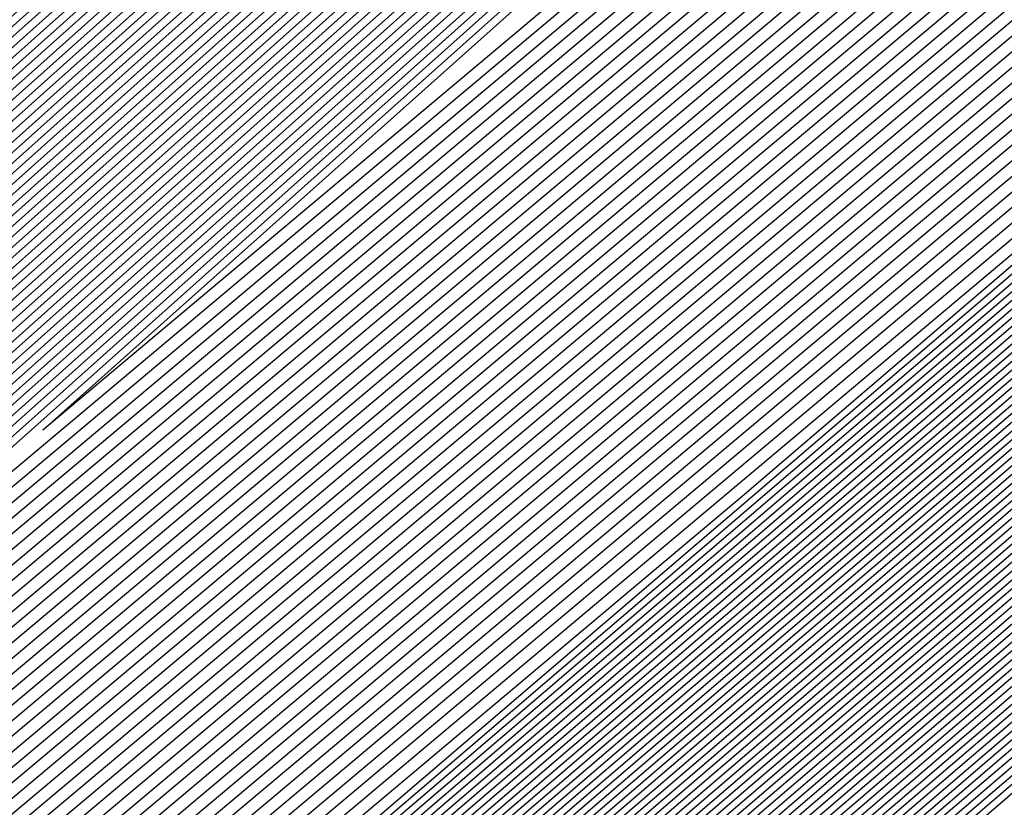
# Model space of a CAD drawing. Extents: x 3249832 to 3255657, y 13789405 to 13793316.
# Tile 915 of 1056: x 3253211.257 to 3253211.524, y 13791259.738 to 13791259.951. Entities that reach past the tile are written whole.
import ezdxf

# ---------------------------------------------------------------- set-up
doc = ezdxf.new("R2010")
doc.units = 0
doc.header["$LTSCALE"] = 100
doc.header["$MEASUREMENT"] = 0
for name, color, linetype in [('GRATIO_03231_CON', 1, 'CONTINUOUS'), ('GRATIO_0323_ICON', 1, 'CONTINUOUS'), ('TARGETS_EAST', 7, 'CONTINUOUS')]:
    doc.layers.add(name, color=color, linetype=linetype)

# ---------------------------------------------------------------- blocks, each defined once
blk = doc.blocks.new('Gratio_032316_contours')
at = {"layer": 'GRATIO_03231_CON', "color": 5, "linetype": 'Continuous', "flags": 128}
for points in [[(3253305.91932, 13791341.58743), (3253291.17869, 13791328.60779), (3253273.78502, 13791313.39025), (3253258.96768, 13791300.49056), (3253250.65304, 13791293.32077), (3253247.55541, 13791290.71809), (3253247.08612, 13791290.37601), (3253246.62865, 13791289.98408), (3253243.4552, 13791287.21604), (3253234.81015, 13791279.74167), (3253219.76341, 13791266.79763), (3253204.68704, 13791253.888), (3253197.77863, 13791248.08372)], [(3253305.6668, 13791341.36959), (3253290.98919, 13791328.44546), (3253273.66985, 13791313.29303), (3253258.91577, 13791300.44861), (3253250.6365, 13791293.30969), (3253247.55194, 13791290.71835), (3253247.08459, 13791290.37781), (3253246.62848, 13791289.98681), (3253243.46386, 13791287.2261), (3253234.84255, 13791279.77191), (3253219.83693, 13791266.86305), (3253204.80171, 13791253.98858), (3253197.91214, 13791248.20012)], [(3253305.41428, 13791341.15176), (3253290.79969, 13791328.28313), (3253273.55469, 13791313.19581), (3253258.86385, 13791300.40667), (3253250.61995, 13791293.29862), (3253247.54847, 13791290.71861), (3253247.08306, 13791290.3796), (3253246.6283, 13791289.98954), (3253243.47251, 13791287.23616), (3253234.87494, 13791279.80214), (3253219.91045, 13791266.92847), (3253204.91637, 13791254.08915), (3253198.04565, 13791248.31651)], [(3253305.16176, 13791340.93392), (3253290.6102, 13791328.1208), (3253273.43952, 13791313.09859), (3253258.81194, 13791300.36473), (3253250.60341, 13791293.28754), (3253247.545, 13791290.71886), (3253247.08152, 13791290.3814), (3253246.62812, 13791289.99227), (3253243.48117, 13791287.24622), (3253234.90734, 13791279.83238), (3253219.98397, 13791266.99388), (3253205.03104, 13791254.18973), (3253198.17916, 13791248.43291)], [(3253304.65672, 13791340.49825), (3253290.2312, 13791327.79613), (3253273.20919, 13791312.90414), (3253258.70811, 13791300.28084), (3253250.57033, 13791293.26539), (3253247.53805, 13791290.71938), (3253247.07846, 13791290.385), (3253246.62777, 13791289.99774), (3253243.49848, 13791287.26634), (3253234.97213, 13791279.89286), (3253220.13101, 13791267.12472), (3253205.26037, 13791254.39088), (3253198.44617, 13791248.6657)], [(3253304.4042, 13791340.28041), (3253290.0417, 13791327.6338), (3253273.09402, 13791312.80692), (3253258.65619, 13791300.2389), (3253250.55378, 13791293.25432), (3253247.53458, 13791290.71964), (3253247.07693, 13791290.38679), (3253246.6276, 13791290.00047), (3253243.50713, 13791287.2764), (3253235.00453, 13791279.9231), (3253220.20453, 13791267.19013), (3253205.37503, 13791254.49146), (3253198.57968, 13791248.7821)], [(3253304.15168, 13791340.06258), (3253289.8522, 13791327.47147), (3253272.97886, 13791312.7097), (3253258.60428, 13791300.19695), (3253250.53724, 13791293.24324), (3253247.53111, 13791290.7199), (3253247.07539, 13791290.38859), (3253246.62742, 13791290.0032), (3253243.51579, 13791287.28647), (3253235.03692, 13791279.95333), (3253220.27805, 13791267.25555), (3253205.4897, 13791254.59203), (3253198.71319, 13791248.8985)], [(3253303.89916, 13791339.84474), (3253289.6627, 13791327.30914), (3253272.86369, 13791312.61248), (3253258.55236, 13791300.15501), (3253250.5207, 13791293.23216), (3253247.52764, 13791290.72015), (3253247.07386, 13791290.39039), (3253246.62724, 13791290.00593), (3253243.52444, 13791287.29653), (3253235.06932, 13791279.98357), (3253220.35157, 13791267.32097), (3253205.60436, 13791254.69261), (3253198.8467, 13791249.01489)], [(3253303.39412, 13791339.40907), (3253289.2837, 13791326.98447), (3253272.63335, 13791312.41804), (3253258.44853, 13791300.07112), (3253250.48761, 13791293.21001), (3253247.52069, 13791290.72067), (3253247.0708, 13791290.39398), (3253246.62689, 13791290.0114), (3253243.54175, 13791287.31665), (3253235.13411, 13791280.04405), (3253220.49861, 13791267.4518), (3253205.83369, 13791254.89376), (3253199.11371, 13791249.24769)], [(3253303.1416, 13791339.19123), (3253289.09421, 13791326.82214), (3253272.51819, 13791312.32081), (3253258.39661, 13791300.02918), (3253250.47107, 13791293.19894), (3253247.51722, 13791290.72093), (3253247.06927, 13791290.39578), (3253246.62672, 13791290.01413), (3253243.55041, 13791287.32671), (3253235.1665, 13791280.07429), (3253220.57213, 13791267.51722), (3253205.94836, 13791254.99434), (3253199.24722, 13791249.36409)], [(3253302.88908, 13791338.9734), (3253288.90471, 13791326.65981), (3253272.40302, 13791312.22359), (3253258.3447, 13791299.98724), (3253250.45453, 13791293.18786), (3253247.51375, 13791290.72119), (3253247.06773, 13791290.39757), (3253246.62654, 13791290.01686), (3253243.55907, 13791287.33677), (3253235.1989, 13791280.10452), (3253220.64565, 13791267.58263), (3253206.06302, 13791255.09491), (3253199.38073, 13791249.48048)], [(3253302.63656, 13791338.75556), (3253288.71521, 13791326.49747), (3253272.28786, 13791312.12637), (3253258.29278, 13791299.94529), (3253250.43798, 13791293.17679), (3253247.51028, 13791290.72145), (3253247.0662, 13791290.39937), (3253246.62637, 13791290.01959), (3253243.56772, 13791287.34683), (3253235.23129, 13791280.13476), (3253220.71917, 13791267.64805), (3253206.17769, 13791255.19549), (3253199.51423, 13791249.59688)], [(3253302.13153, 13791338.31989), (3253288.33621, 13791326.17281), (3253272.05752, 13791311.93193), (3253258.18895, 13791299.8614), (3253250.4049, 13791293.15464), (3253247.50334, 13791290.72196), (3253247.06314, 13791290.40297), (3253246.62601, 13791290.02505), (3253243.58503, 13791287.36696), (3253235.29608, 13791280.19524), (3253220.86621, 13791267.77889), (3253206.40702, 13791255.39664), (3253199.78125, 13791249.82967)], [(3253301.879, 13791338.10206), (3253288.14671, 13791326.01048), (3253271.94236, 13791311.83471), (3253258.13704, 13791299.81946), (3253250.38836, 13791293.14356), (3253247.49986, 13791290.72222), (3253247.0616, 13791290.40476), (3253246.62584, 13791290.02779), (3253243.59369, 13791287.37702), (3253235.32848, 13791280.22547), (3253220.93973, 13791267.8443), (3253206.52168, 13791255.49722), (3253199.91476, 13791249.94607)], [(3253301.62648, 13791337.88422), (3253287.95721, 13791325.84815), (3253271.82719, 13791311.73748), (3253258.08512, 13791299.77752), (3253250.37181, 13791293.13248), (3253247.49639, 13791290.72248), (3253247.06007, 13791290.40656), (3253246.62566, 13791290.03052), (3253243.60234, 13791287.38708), (3253235.36087, 13791280.25571), (3253221.01325, 13791267.90972), (3253206.63635, 13791255.59779), (3253200.04827, 13791250.06247)], [(3253301.37397, 13791337.66638), (3253287.76771, 13791325.68581), (3253271.71202, 13791311.64027), (3253258.03321, 13791299.73557), (3253250.35527, 13791293.12141), (3253247.49292, 13791290.72274), (3253247.05854, 13791290.40836), (3253246.62549, 13791290.03325), (3253243.611, 13791287.39714), (3253235.39327, 13791280.28595), (3253221.08677, 13791267.97514), (3253206.75101, 13791255.69837), (3253200.18178, 13791250.17887)], [(3253300.86893, 13791337.23071), (3253287.38872, 13791325.36115), (3253271.48169, 13791311.44582), (3253257.92938, 13791299.65169), (3253250.32219, 13791293.09926), (3253247.48598, 13791290.72325), (3253247.05547, 13791290.41195), (3253246.62514, 13791290.03871), (3253243.62831, 13791287.41727), (3253235.45806, 13791280.34643), (3253221.23381, 13791268.10597), (3253206.98034, 13791255.89952), (3253200.44879, 13791250.41166)], [(3253300.61641, 13791337.01288), (3253287.19922, 13791325.19882), (3253271.36652, 13791311.3486), (3253257.87746, 13791299.60974), (3253250.30564, 13791293.08818), (3253247.4825, 13791290.72351), (3253247.05394, 13791290.41375), (3253246.62496, 13791290.04144), (3253243.63696, 13791287.42733), (3253235.49045, 13791280.37666), (3253221.30733, 13791268.17139), (3253207.09501, 13791256.0001), (3253200.5823, 13791250.52806)], [(3253300.36389, 13791336.79504), (3253287.00972, 13791325.03648), (3253271.25136, 13791311.25138), (3253257.82555, 13791299.5678), (3253250.2891, 13791293.07711), (3253247.47903, 13791290.72377), (3253247.05241, 13791290.41554), (3253246.62478, 13791290.04418), (3253243.64562, 13791287.43739), (3253235.52285, 13791280.4069), (3253221.38085, 13791268.2368), (3253207.20967, 13791256.10068), (3253200.71581, 13791250.64445)], [(3253300.11137, 13791336.57721), (3253286.82022, 13791324.87415), (3253271.13619, 13791311.15416), (3253257.77363, 13791299.52586), (3253250.27256, 13791293.06603), (3253247.47556, 13791290.72403), (3253247.05088, 13791290.41734), (3253246.62461, 13791290.04691), (3253243.65427, 13791287.44745), (3253235.55525, 13791280.43714), (3253221.45437, 13791268.30222), (3253207.32434, 13791256.20125), (3253200.84931, 13791250.76085)], [(3253299.60633, 13791336.14153), (3253286.44122, 13791324.54949), (3253270.90586, 13791310.95971), (3253257.6698, 13791299.44197), (3253250.23947, 13791293.04388), (3253247.46862, 13791290.72454), (3253247.04781, 13791290.42093), (3253246.62426, 13791290.05237), (3253243.67158, 13791287.46757), (3253235.62004, 13791280.49761), (3253221.60141, 13791268.43306), (3253207.55367, 13791256.4024), (3253201.11633, 13791250.99364)], [(3253299.35381, 13791335.9237), (3253286.25172, 13791324.38716), (3253270.79069, 13791310.86249), (3253257.61789, 13791299.40003), (3253250.22293, 13791293.0328), (3253247.46514, 13791290.7248), (3253247.04628, 13791290.42273), (3253246.62408, 13791290.0551), (3253243.68024, 13791287.47763), (3253235.65243, 13791280.52785), (3253221.67493, 13791268.49847), (3253207.66834, 13791256.50298), (3253201.24984, 13791251.11004)], [(3253299.10129, 13791335.70586), (3253286.06223, 13791324.22482), (3253270.67552, 13791310.76527), (3253257.56597, 13791299.35808), (3253250.20639, 13791293.02173), (3253247.46167, 13791290.72506), (3253247.04475, 13791290.42453), (3253246.62391, 13791290.05783), (3253243.68889, 13791287.4877), (3253235.68483, 13791280.55809), (3253221.74845, 13791268.56389), (3253207.783, 13791256.60355), (3253201.38335, 13791251.22644)], [(3253298.84877, 13791335.48803), (3253285.87273, 13791324.06249), (3253270.56035, 13791310.66805), (3253257.51405, 13791299.31614), (3253250.18984, 13791293.01065), (3253247.4582, 13791290.72532), (3253247.04322, 13791290.42633), (3253246.62373, 13791290.06056), (3253243.69755, 13791287.49776), (3253235.71722, 13791280.58833), (3253221.82197, 13791268.62931), (3253207.89767, 13791256.70413), (3253201.51686, 13791251.34284)], [(3253298.34373, 13791335.05235), (3253285.49373, 13791323.73782), (3253270.33006, 13791310.47357), (3253257.41034, 13791299.23211), (3253250.15702, 13791292.9882), (3253247.45165, 13791290.72536), (3253247.04061, 13791290.42937), (3253246.62378, 13791290.06555), (3253243.71512, 13791287.51757), (3253235.78213, 13791280.64867), (3253221.96904, 13791268.7601), (3253208.127, 13791256.90528), (3253201.78387, 13791251.57563)], [(3253298.09121, 13791334.83452), (3253285.30424, 13791323.57548), (3253270.21493, 13791310.37629), (3253257.35856, 13791299.19), (3253250.14077, 13791292.97675), (3253247.44864, 13791290.72505), (3253247.03961, 13791290.4305), (3253246.62406, 13791290.06771), (3253243.72406, 13791287.52727), (3253235.81466, 13791280.67874), (3253222.0426, 13791268.82547), (3253208.24167, 13791257.00585), (3253201.91738, 13791251.69203)], [(3253297.83869, 13791334.61668), (3253285.11475, 13791323.41314), (3253270.09981, 13791310.27902), (3253257.30679, 13791299.14788), (3253250.12455, 13791292.96527), (3253247.44567, 13791290.72468), (3253247.03867, 13791290.43158), (3253246.62439, 13791290.06982), (3253243.73305, 13791287.53693), (3253235.8472, 13791280.70879), (3253222.11616, 13791268.89083), (3253208.35634, 13791257.10642), (3253202.05089, 13791251.80842)], [(3253222.18973, 13791268.9562), (3253208.47101, 13791257.20698), (3253202.18439, 13791251.92482), (3253202.18439, 13791251.92482), (3253208.30778, 13791257.39414), (3253221.8874, 13791269.30278)], [(3253222.33685, 13791269.08692), (3253208.70035, 13791257.40813), (3253202.45141, 13791252.15761), (3253202.45141, 13791252.15761), (3253208.5381, 13791257.59416), (3253222.03635, 13791269.43142)], [(3253222.41042, 13791269.15229), (3253208.81502, 13791257.50869), (3253202.58492, 13791252.27401), (3253202.58492, 13791252.27401), (3253208.65326, 13791257.69417), (3253222.11082, 13791269.49575)], [(3253222.48398, 13791269.21765), (3253208.92969, 13791257.60926), (3253202.71843, 13791252.39041), (3253202.71843, 13791252.39041), (3253208.76842, 13791257.79418), (3253222.18529, 13791269.56007)], [(3253222.55754, 13791269.28301), (3253209.04436, 13791257.70983), (3253202.85194, 13791252.50681), (3253202.85193, 13791252.50681), (3253208.88358, 13791257.89419), (3253222.25977, 13791269.62439)], [(3253222.70467, 13791269.41374), (3253209.2737, 13791257.91097), (3253203.11895, 13791252.7396), (3253203.11895, 13791252.7396), (3253209.1139, 13791258.0942), (3253222.40871, 13791269.75304)], [(3253222.77823, 13791269.4791), (3253209.38837, 13791258.01154), (3253203.25246, 13791252.856), (3253203.25246, 13791252.856), (3253209.22906, 13791258.19421), (3253222.48319, 13791269.81736)], [(3253222.8518, 13791269.54447), (3253209.50304, 13791258.11211), (3253203.38597, 13791252.97239), (3253203.38597, 13791252.97239), (3253209.34422, 13791258.29422), (3253222.55766, 13791269.88168)], [(3253222.92536, 13791269.60983), (3253209.61771, 13791258.21268), (3253203.51947, 13791253.08879), (3253203.51947, 13791253.08879), (3253209.45938, 13791258.39423), (3253222.63214, 13791269.946)], [(3253294.55593, 13791331.78482), (3253282.65133, 13791321.30274), (3253268.6032, 13791309.01445), (3253256.6338, 13791298.60027), (3253249.91373, 13791292.81609), (3253247.40711, 13791290.71997), (3253247.02638, 13791290.44557), (3253246.62867, 13791290.09727), (3253243.8498, 13791287.66252), (3253236.27025, 13791281.09954), (3253223.07249, 13791269.74056), (3253209.84706, 13791258.41382), (3253203.78649, 13791253.32159), (3253203.78649, 13791253.32159), (3253209.68971, 13791258.59423), (3253222.78114, 13791270.07458), (3253235.89161, 13791281.53353), (3253243.79641, 13791288.43297), (3253249.04881, 13791292.99861), (3253256.14655, 13791299.14707), (3253268.13516, 13791309.52901), (3253282.25127, 13791321.73092), (3253294.2793, 13791332.07331)], [(3253294.30341, 13791331.56698), (3253282.46184, 13791321.1404), (3253268.48808, 13791308.91717), (3253256.58203, 13791298.55815), (3253249.89752, 13791292.80461), (3253247.40414, 13791290.71961), (3253247.02543, 13791290.44664), (3253246.629, 13791290.09938), (3253243.85878, 13791287.67218), (3253236.30279, 13791281.1296), (3253223.14605, 13791269.80592), (3253209.96173, 13791258.51439), (3253203.92, 13791253.43798), (3253203.92, 13791253.43798), (3253209.80487, 13791258.69424), (3253222.85565, 13791270.13885), (3253235.92547, 13791281.56208), (3253243.80512, 13791288.43921), (3253249.03601, 13791292.98573), (3253256.09723, 13791299.1022), (3253268.02248, 13791309.42905), (3253282.06389, 13791321.56632), (3253294.02824, 13791331.85395)], [(3253294.05089, 13791331.34915), (3253282.27235, 13791320.97806), (3253268.37296, 13791308.8199), (3253256.53026, 13791298.51602), (3253249.8813, 13791292.79314), (3253247.40117, 13791290.71925), (3253247.02448, 13791290.44772), (3253246.62933, 13791290.10149), (3253243.86776, 13791287.68184), (3253236.33533, 13791281.15966), (3253223.21961, 13791269.87129), (3253210.0764, 13791258.61496), (3253204.05351, 13791253.55438), (3253204.05351, 13791253.55438), (3253209.92004, 13791258.79424), (3253222.93017, 13791270.20313), (3253235.95934, 13791281.59062), (3253243.81382, 13791288.44544), (3253249.02321, 13791292.97286), (3253256.04791, 13791299.05733), (3253267.90979, 13791309.32909), (3253281.87651, 13791321.40172), (3253293.77719, 13791331.63458)], [(3253293.79837, 13791331.13131), (3253282.08285, 13791320.81572), (3253268.25784, 13791308.72262), (3253256.47849, 13791298.4739), (3253249.86508, 13791292.78166), (3253247.39821, 13791290.71889), (3253247.02354, 13791290.4488), (3253246.62966, 13791290.1036), (3253243.87675, 13791287.6915), (3253236.36787, 13791281.18972), (3253223.29318, 13791269.93665), (3253210.19107, 13791258.71553), (3253204.18702, 13791253.67078), (3253204.18701, 13791253.67078), (3253210.0352, 13791258.89424), (3253223.00468, 13791270.26741), (3253235.9932, 13791281.61917), (3253243.82253, 13791288.45167), (3253249.01041, 13791292.95999), (3253255.9986, 13791299.01245), (3253267.79711, 13791309.22914), (3253281.68913, 13791321.23712), (3253293.52613, 13791331.41522)], [(3253281.70387, 13791320.49104), (3253268.02759, 13791308.52807), (3253256.37495, 13791298.38965), (3253249.83265, 13791292.75871), (3253247.39227, 13791290.71816), (3253247.02165, 13791290.45095), (3253246.63032, 13791290.10782), (3253243.89471, 13791287.71083), (3253236.43295, 13791281.24983), (3253223.4403, 13791270.06738), (3253210.42041, 13791258.91666), (3253204.45403, 13791253.90357), (3253204.45403, 13791253.90357), (3253210.2655, 13791259.09429), (3253223.15342, 13791270.39627), (3253236.05998, 13791281.67732), (3253243.49467, 13791288.16911), (3253246.23629, 13791290.55891), (3253246.63094, 13791290.89792), (3253246.97688, 13791291.19282), (3253249.38096, 13791293.27243), (3253255.90221, 13791298.92109), (3253267.57241, 13791309.02875), (3253281.31446, 13791320.90786)], [(3253281.51437, 13791320.3287), (3253267.91246, 13791308.4308), (3253256.32319, 13791298.34753), (3253249.81643, 13791292.74723), (3253247.38931, 13791290.7178), (3253247.0207, 13791290.45203), (3253246.63065, 13791290.10993), (3253243.90369, 13791287.72049), (3253236.4655, 13791281.27989), (3253223.51387, 13791270.13274), (3253210.53508, 13791259.01723), (3253204.58754, 13791254.01997), (3253204.58754, 13791254.01997), (3253210.38066, 13791259.1943), (3253223.22789, 13791270.4606), (3253236.0937, 13791281.70603), (3253243.50493, 13791288.17732), (3253246.23793, 13791290.55953), (3253246.63143, 13791290.89735), (3253246.97568, 13791291.19044), (3253249.36691, 13791293.25849), (3253255.85289, 13791298.87622), (3253267.45972, 13791308.92879), (3253281.12708, 13791320.74326)], [(3253281.32488, 13791320.16636), (3253267.79734, 13791308.33352), (3253256.27142, 13791298.30541), (3253249.80022, 13791292.73576), (3253247.38634, 13791290.71744), (3253247.01976, 13791290.4531), (3253246.63098, 13791290.11204), (3253243.91267, 13791287.73015), (3253236.49804, 13791281.30995), (3253223.58743, 13791270.1981), (3253210.64975, 13791259.1178), (3253204.72105, 13791254.13636), (3253204.72105, 13791254.13637), (3253210.49582, 13791259.2943), (3253223.30236, 13791270.52492), (3253236.12742, 13791281.73474), (3253243.51518, 13791288.18552), (3253246.23956, 13791290.56015), (3253246.63193, 13791290.89678), (3253246.97448, 13791291.18805), (3253249.35287, 13791293.24455), (3253255.80356, 13791298.83135), (3253267.34704, 13791308.82884), (3253280.9397, 13791320.57865)], [(3253281.13539, 13791320.00402), (3253267.68222, 13791308.23625), (3253256.21965, 13791298.26328), (3253249.784, 13791292.72428), (3253247.38337, 13791290.71708), (3253247.01881, 13791290.45418), (3253246.63131, 13791290.11416), (3253243.92165, 13791287.73981), (3253236.53058, 13791281.34001), (3253223.66099, 13791270.26347), (3253210.76442, 13791259.21837), (3253204.85455, 13791254.25276), (3253204.85455, 13791254.25276), (3253210.61098, 13791259.39431), (3253223.37683, 13791270.58925), (3253236.16114, 13791281.76345), (3253243.52543, 13791288.19373), (3253246.2412, 13791290.56077), (3253246.63242, 13791290.89621), (3253246.97329, 13791291.18567), (3253249.33882, 13791293.23061), (3253255.75424, 13791298.78648), (3253267.23435, 13791308.72888), (3253280.75231, 13791320.41405)], [(3253267.45197, 13791308.0417), (3253256.11611, 13791298.17904), (3253249.75157, 13791292.70133), (3253247.37744, 13791290.71635), (3253247.01692, 13791290.45633), (3253246.63197, 13791290.11838), (3253243.93961, 13791287.75913), (3253236.59567, 13791281.40012), (3253223.80812, 13791270.3942), (3253210.99376, 13791259.41951), (3253205.12157, 13791254.48556), (3253205.12157, 13791254.48556), (3253210.84129, 13791259.59433), (3253223.52577, 13791270.7179), (3253236.22858, 13791281.82086), (3253243.54593, 13791288.21014), (3253246.24446, 13791290.562), (3253246.6334, 13791290.89508), (3253246.97089, 13791291.1809), (3253249.31072, 13791293.20273), (3253255.65559, 13791298.69674), (3253267.00898, 13791308.52897)], [(3253267.33685, 13791307.94442), (3253256.06434, 13791298.13691), (3253249.73535, 13791292.68985), (3253247.37447, 13791290.71599), (3253247.01598, 13791290.45741), (3253246.6323, 13791290.12049), (3253243.9486, 13791287.76879), (3253236.62821, 13791281.43018), (3253223.88168, 13791270.45956), (3253211.10843, 13791259.52008), (3253205.25508, 13791254.60195), (3253205.25508, 13791254.60195), (3253210.95645, 13791259.69434), (3253223.60023, 13791270.78223), (3253236.2623, 13791281.84957), (3253243.55619, 13791288.21834), (3253246.2461, 13791290.56262), (3253246.63389, 13791290.89451), (3253246.96969, 13791291.17852), (3253249.29667, 13791293.18879), (3253255.60626, 13791298.65187), (3253266.8963, 13791308.42902)], [(3253267.22172, 13791307.84715), (3253256.01257, 13791298.09479), (3253249.71913, 13791292.67838), (3253247.37151, 13791290.71563), (3253247.01503, 13791290.45848), (3253246.63263, 13791290.1226), (3253243.95758, 13791287.77846), (3253236.66075, 13791281.46024), (3253223.95525, 13791270.52492), (3253211.2231, 13791259.62065), (3253205.38858, 13791254.71835), (3253205.38859, 13791254.71835), (3253211.07161, 13791259.79435), (3253223.6747, 13791270.84655), (3253236.29602, 13791281.87828), (3253243.56644, 13791288.22655), (3253246.24773, 13791290.56324), (3253246.63439, 13791290.89394), (3253246.9685, 13791291.17613), (3253249.28262, 13791293.17485), (3253255.55694, 13791298.607), (3253266.78361, 13791308.32906)], [(3253267.1066, 13791307.74987), (3253255.96081, 13791298.05266), (3253249.70292, 13791292.6669), (3253247.36854, 13791290.71526), (3253247.01409, 13791290.45956), (3253246.63296, 13791290.12471), (3253243.96656, 13791287.78812), (3253236.69329, 13791281.49029), (3253224.02881, 13791270.59029), (3253211.33777, 13791259.72122), (3253205.52209, 13791254.83475), (3253205.52209, 13791254.83475), (3253211.18677, 13791259.89435), (3253223.74917, 13791270.91088), (3253236.32974, 13791281.90699), (3253243.57669, 13791288.23475), (3253246.24937, 13791290.56386), (3253246.63488, 13791290.89337), (3253246.9673, 13791291.17375), (3253249.26858, 13791293.16091), (3253255.50762, 13791298.56213), (3253266.67093, 13791308.22911)], [(3253266.87636, 13791307.55532), (3253255.85727, 13791297.96842), (3253249.67048, 13791292.64395), (3253247.36261, 13791290.71454), (3253247.01219, 13791290.46171), (3253246.63362, 13791290.12893), (3253243.98452, 13791287.80744), (3253236.75838, 13791281.55041), (3253224.17594, 13791270.72101), (3253211.56711, 13791259.92236), (3253205.78911, 13791255.06754), (3253205.78911, 13791255.06754), (3253211.41709, 13791260.09437), (3253223.89811, 13791271.03953), (3253236.39717, 13791281.9644), (3253243.59719, 13791288.25117), (3253246.25263, 13791290.56509), (3253246.63586, 13791290.89224), (3253246.96491, 13791291.16898), (3253249.24048, 13791293.13303), (3253255.40897, 13791298.4724), (3253266.44556, 13791308.0292)], [(3253266.76123, 13791307.45805), (3253255.8055, 13791297.92629), (3253249.65427, 13791292.63247), (3253247.35964, 13791290.71418), (3253247.01125, 13791290.46279), (3253246.63395, 13791290.13104), (3253243.9935, 13791287.8171), (3253236.79092, 13791281.58047), (3253224.2495, 13791270.78638), (3253211.68179, 13791260.02293), (3253205.92262, 13791255.18394), (3253205.92262, 13791255.18394), (3253211.53225, 13791260.19438), (3253223.97258, 13791271.10386), (3253236.43089, 13791281.99311), (3253243.60744, 13791288.25937), (3253246.25427, 13791290.56571), (3253246.63635, 13791290.89167), (3253246.96371, 13791291.1666), (3253249.22643, 13791293.11909), (3253255.35964, 13791298.42753), (3253266.33287, 13791307.92924)], [(3253266.64611, 13791307.36077), (3253255.75373, 13791297.88417), (3253249.63805, 13791292.621), (3253247.35667, 13791290.71382), (3253247.0103, 13791290.46387), (3253246.63428, 13791290.13316), (3253244.00248, 13791287.82676), (3253236.82346, 13791281.61053), (3253224.32306, 13791270.85174), (3253211.79646, 13791260.1235), (3253206.05613, 13791255.30034), (3253206.05613, 13791255.30033), (3253211.64741, 13791260.29439), (3253224.04705, 13791271.16818), (3253236.46461, 13791282.02182), (3253243.6177, 13791288.26758), (3253246.2559, 13791290.56633), (3253246.63684, 13791290.8911), (3253246.96251, 13791291.16422), (3253249.21238, 13791293.10515), (3253255.31032, 13791298.38266), (3253266.22019, 13791307.82929)], [(3253266.53099, 13791307.2635), (3253255.70196, 13791297.84205), (3253249.62183, 13791292.60952), (3253247.35371, 13791290.71345), (3253247.00936, 13791290.46494), (3253246.63461, 13791290.13527), (3253244.01147, 13791287.83642), (3253236.856, 13791281.64058), (3253224.39663, 13791270.9171), (3253211.91113, 13791260.22407), (3253206.18963, 13791255.41673), (3253206.18963, 13791255.41673), (3253211.76257, 13791260.3944), (3253224.12152, 13791271.23251), (3253236.49833, 13791282.05053), (3253243.62795, 13791288.27578), (3253246.25754, 13791290.56695), (3253246.63734, 13791290.89054), (3253246.96131, 13791291.16183), (3253249.19833, 13791293.09121), (3253255.26099, 13791298.33779), (3253266.1075, 13791307.72933)], [(3253266.30074, 13791307.06895), (3253255.59843, 13791297.7578), (3253249.5894, 13791292.58657), (3253247.34778, 13791290.71273), (3253247.00747, 13791290.4671), (3253246.63526, 13791290.13949), (3253244.02943, 13791287.85574), (3253236.92109, 13791281.7007), (3253224.54375, 13791271.04783), (3253212.14047, 13791260.42521), (3253206.45665, 13791255.64953), (3253206.45665, 13791255.64953), (3253211.99289, 13791260.59441), (3253224.27046, 13791271.36115), (3253236.56577, 13791282.10794), (3253243.64845, 13791288.29219), (3253246.2608, 13791290.56818), (3253246.63832, 13791290.8894), (3253246.95892, 13791291.15707), (3253249.17024, 13791293.06333), (3253255.16235, 13791298.24805), (3253265.88213, 13791307.52942)], [(3253266.18562, 13791306.97167), (3253255.54666, 13791297.71567), (3253249.57318, 13791292.57509), (3253247.34481, 13791290.71237), (3253247.00652, 13791290.46817), (3253246.63559, 13791290.1416), (3253244.03841, 13791287.86541), (3253236.95363, 13791281.73076), (3253224.61732, 13791271.1132), (3253212.25514, 13791260.52577), (3253206.59016, 13791255.76592), (3253206.59016, 13791255.76592), (3253212.10805, 13791260.69442), (3253224.34492, 13791271.42548), (3253236.59949, 13791282.13665), (3253243.6587, 13791288.3004), (3253246.26244, 13791290.5688), (3253246.63881, 13791290.88883), (3253246.95772, 13791291.15468), (3253249.15619, 13791293.04939), (3253255.11302, 13791298.20318), (3253265.76944, 13791307.42947)], [(3253266.07049, 13791306.8744), (3253255.49489, 13791297.67355), (3253249.55697, 13791292.56362), (3253247.34184, 13791290.712), (3253247.00558, 13791290.46925), (3253246.63592, 13791290.14371), (3253244.04739, 13791287.87507), (3253236.98617, 13791281.76081), (3253224.69088, 13791271.17856), (3253212.36981, 13791260.62634), (3253206.72366, 13791255.88232), (3253206.72367, 13791255.88232), (3253212.22321, 13791260.79443), (3253224.41939, 13791271.4898), (3253236.63321, 13791282.16536), (3253243.66895, 13791288.30861), (3253246.26407, 13791290.56942), (3253246.6393, 13791290.88827), (3253246.95652, 13791291.1523), (3253249.14214, 13791293.03545), (3253255.0637, 13791298.15831), (3253265.65676, 13791307.32951)], [(3253265.95537, 13791306.77712), (3253255.44312, 13791297.63143), (3253249.54075, 13791292.55214), (3253247.33888, 13791290.71164), (3253247.00463, 13791290.47032), (3253246.63625, 13791290.14582), (3253244.05637, 13791287.88473), (3253237.01871, 13791281.79087), (3253224.76444, 13791271.24392), (3253212.48448, 13791260.72691), (3253206.85717, 13791255.99872), (3253206.85717, 13791255.99872), (3253212.33837, 13791260.89444), (3253224.49386, 13791271.55413), (3253236.66693, 13791282.19407), (3253243.67921, 13791288.31681), (3253246.26571, 13791290.57004), (3253246.6398, 13791290.8877), (3253246.95533, 13791291.14992), (3253249.12809, 13791293.02151), (3253255.01437, 13791298.11344), (3253265.54407, 13791307.22956)], [(3253265.72512, 13791306.58257), (3253255.33958, 13791297.54718), (3253249.50832, 13791292.52919), (3253247.33294, 13791290.71092), (3253247.00274, 13791290.47248), (3253246.63691, 13791290.15005), (3253244.07433, 13791287.90405), (3253237.0838, 13791281.85099), (3253224.91157, 13791271.37465), (3253212.71382, 13791260.92805), (3253207.12419, 13791256.23151), (3253207.12419, 13791256.23151), (3253212.56869, 13791261.09446), (3253224.6428, 13791271.68278), (3253236.73437, 13791282.25148), (3253243.69971, 13791288.33322), (3253246.26897, 13791290.57127), (3253246.64078, 13791290.88656), (3253246.95293, 13791291.14515), (3253249.1, 13791292.99362), (3253254.91572, 13791298.02371), (3253265.3187, 13791307.02965)], [(3253265.61, 13791306.4853), (3253255.28781, 13791297.50506), (3253249.4921, 13791292.51771), (3253247.32998, 13791290.71056), (3253247.0018, 13791290.47355), (3253246.63724, 13791290.15216), (3253244.08331, 13791287.91371), (3253237.11634, 13791281.88104), (3253224.98513, 13791271.44001), (3253212.82849, 13791261.02862), (3253207.2577, 13791256.34791), (3253207.2577, 13791256.34791), (3253212.68385, 13791261.19447), (3253224.71727, 13791271.7471), (3253236.76809, 13791282.28019), (3253243.70996, 13791288.34143), (3253246.27061, 13791290.57189), (3253246.64127, 13791290.88599), (3253246.95174, 13791291.14277), (3253249.08595, 13791292.97968), (3253254.8664, 13791297.97884), (3253265.20602, 13791306.92969)], [(3253265.49488, 13791306.38803), (3253255.23605, 13791297.46293), (3253249.47588, 13791292.50624), (3253247.32701, 13791290.71019), (3253247.00085, 13791290.47463), (3253246.63757, 13791290.15427), (3253244.0923, 13791287.92337), (3253237.14888, 13791281.9111), (3253225.0587, 13791271.50538), (3253212.94316, 13791261.12919), (3253207.39121, 13791256.46431), (3253207.39121, 13791256.46431), (3253212.79901, 13791261.29448), (3253224.79174, 13791271.81143), (3253236.80181, 13791282.3089), (3253243.72021, 13791288.34963), (3253246.27224, 13791290.57251), (3253246.64176, 13791290.88543), (3253246.95054, 13791291.14038), (3253249.0719, 13791292.96574), (3253254.81708, 13791297.93397), (3253265.09333, 13791306.82974)], [(3253265.37976, 13791306.29075), (3253255.18428, 13791297.42081), (3253249.45967, 13791292.49476), (3253247.32404, 13791290.70983), (3253246.9999, 13791290.47571), (3253246.6379, 13791290.15638), (3253244.10128, 13791287.93303), (3253237.18142, 13791281.94116), (3253225.13226, 13791271.57074), (3253213.05783, 13791261.22976), (3253207.52471, 13791256.5807), (3253207.52471, 13791256.5807), (3253212.91417, 13791261.39448), (3253224.86621, 13791271.87575), (3253236.83553, 13791282.33761), (3253243.73047, 13791288.35784), (3253246.27388, 13791290.57313), (3253246.64226, 13791290.88486), (3253246.94934, 13791291.138), (3253249.05785, 13791292.9518), (3253254.76775, 13791297.8891), (3253264.98065, 13791306.72978)], [(3253265.14951, 13791306.0962), (3253255.08074, 13791297.33656), (3253249.42723, 13791292.47181), (3253247.31811, 13791290.70911), (3253246.99801, 13791290.47786), (3253246.63856, 13791290.1606), (3253244.11924, 13791287.95236), (3253237.24651, 13791282.00127), (3253225.27938, 13791271.70147), (3253213.28717, 13791261.4309), (3253207.79173, 13791256.8135), (3253207.79173, 13791256.8135), (3253213.14449, 13791261.5945), (3253225.01515, 13791272.0044), (3253236.90297, 13791282.39502), (3253243.75097, 13791288.37425), (3253246.27714, 13791290.57436), (3253246.64324, 13791290.88372), (3253246.94695, 13791291.13323), (3253249.02975, 13791292.92392), (3253254.6691, 13791297.79936), (3253264.75528, 13791306.52987)], [(3253265.03439, 13791305.99892), (3253255.02897, 13791297.29444), (3253249.41102, 13791292.46033), (3253247.31514, 13791290.70874), (3253246.99707, 13791290.47894), (3253246.63889, 13791290.16271), (3253244.12822, 13791287.96202), (3253237.27905, 13791282.03133), (3253225.35295, 13791271.76683), (3253213.40184, 13791261.53147), (3253207.92524, 13791256.92989), (3253207.92524, 13791256.92989), (3253213.25965, 13791261.69451), (3253225.08961, 13791272.06873), (3253236.93669, 13791282.42373), (3253243.76122, 13791288.38246), (3253246.27878, 13791290.57498), (3253246.64373, 13791290.88316), (3253246.94575, 13791291.13085), (3253249.01571, 13791292.90998), (3253254.61978, 13791297.75449), (3253264.64259, 13791306.42992)], [(3253264.91926, 13791305.90165), (3253254.9772, 13791297.25231), (3253249.3948, 13791292.44886), (3253247.31218, 13791290.70838), (3253246.99612, 13791290.48001), (3253246.63922, 13791290.16482), (3253244.1372, 13791287.97168), (3253237.31159, 13791282.06139), (3253225.42651, 13791271.83219), (3253213.51651, 13791261.63204), (3253208.05874, 13791257.04629), (3253208.05875, 13791257.04629), (3253213.37481, 13791261.79452), (3253225.16408, 13791272.13306), (3253236.97041, 13791282.45244), (3253243.77147, 13791288.39066), (3253246.28041, 13791290.5756), (3253246.64422, 13791290.88259), (3253246.94455, 13791291.12847), (3253249.00166, 13791292.89604), (3253254.57046, 13791297.70962), (3253264.52991, 13791306.32996)], [(3253264.80414, 13791305.80438), (3253254.92543, 13791297.21019), (3253249.37858, 13791292.43738), (3253247.30921, 13791290.70802), (3253246.99518, 13791290.48109), (3253246.63955, 13791290.16693), (3253244.14618, 13791287.98134), (3253237.34413, 13791282.09145), (3253225.50007, 13791271.89756), (3253213.63118, 13791261.73261), (3253208.19225, 13791257.16269), (3253208.19225, 13791257.16269), (3253213.48997, 13791261.89453), (3253225.23855, 13791272.19738), (3253237.00413, 13791282.48115), (3253243.78172, 13791288.39887), (3253246.28205, 13791290.57622), (3253246.64472, 13791290.88202), (3253246.94335, 13791291.12608), (3253248.98761, 13791292.8821), (3253254.52113, 13791297.66475), (3253264.41722, 13791306.23001)], [(3253264.57389, 13791305.60983), (3253254.8219, 13791297.12594), (3253249.34615, 13791292.41443), (3253247.30328, 13791290.7073), (3253246.99329, 13791290.48324), (3253246.64021, 13791290.17116), (3253244.16415, 13791288.00066), (3253237.40922, 13791282.15156), (3253225.6472, 13791272.02829), (3253213.86052, 13791261.93375), (3253208.45927, 13791257.39548), (3253208.45927, 13791257.39548), (3253213.72028, 13791262.09454), (3253225.38749, 13791272.32603), (3253237.07157, 13791282.53856), (3253243.80223, 13791288.41528), (3253246.28532, 13791290.57745), (3253246.6457, 13791290.88089), (3253246.94096, 13791291.12132), (3253248.95951, 13791292.85422), (3253254.42248, 13791297.57502), (3253264.19185, 13791306.0301)], [(3253264.45877, 13791305.51255), (3253254.77013, 13791297.08382), (3253249.32993, 13791292.40295), (3253247.30031, 13791290.70693), (3253246.99234, 13791290.48432), (3253246.64054, 13791290.17327), (3253244.17313, 13791288.01032), (3253237.44176, 13791282.18162), (3253225.72077, 13791272.09365), (3253213.97519, 13791262.03431), (3253208.59278, 13791257.51188), (3253208.59278, 13791257.51188), (3253213.83545, 13791262.19455), (3253225.46196, 13791272.39036), (3253237.10529, 13791282.56727), (3253243.81248, 13791288.42348), (3253246.28695, 13791290.57807), (3253246.64619, 13791290.88032), (3253246.93976, 13791291.11893), (3253248.94547, 13791292.84028), (3253254.37316, 13791297.53015), (3253264.07917, 13791305.93015)], [(3253264.34365, 13791305.41528), (3253254.71836, 13791297.0417), (3253249.31372, 13791292.39148), (3253247.29734, 13791290.70657), (3253246.9914, 13791290.48539), (3253246.64087, 13791290.17538), (3253244.18211, 13791288.01998), (3253237.4743, 13791282.21168), (3253225.79433, 13791272.15901), (3253214.08986, 13791262.13489), (3253208.72629, 13791257.62828), (3253208.72628, 13791257.62828), (3253213.9506, 13791262.29456), (3253225.53643, 13791272.45468), (3253237.13901, 13791282.59598), (3253243.82273, 13791288.43169), (3253246.28858, 13791290.57869), (3253246.64668, 13791290.87975), (3253246.93857, 13791291.11655), (3253248.93142, 13791292.82634), (3253254.32383, 13791297.48528), (3253263.96648, 13791305.83019)], [(3253264.22852, 13791305.318), (3253254.66659, 13791296.99957), (3253249.2975, 13791292.38), (3253247.29438, 13791290.70621), (3253246.99045, 13791290.48647), (3253246.6412, 13791290.17749), (3253244.19109, 13791288.02965), (3253237.50684, 13791282.24174), (3253225.86789, 13791272.22438), (3253214.20454, 13791262.23545), (3253208.85979, 13791257.74467), (3253208.85979, 13791257.74467), (3253214.06576, 13791262.39457), (3253225.6109, 13791272.51901), (3253237.17273, 13791282.62469), (3253243.83298, 13791288.4399), (3253246.29022, 13791290.57931), (3253246.64717, 13791290.87918), (3253246.93737, 13791291.11417), (3253248.91737, 13791292.8124), (3253254.27451, 13791297.44041), (3253263.8538, 13791305.73024)], [(3253263.99828, 13791305.12345), (3253254.56305, 13791296.91532), (3253249.26507, 13791292.35705), (3253247.28844, 13791290.70548), (3253246.98856, 13791290.48862), (3253246.64186, 13791290.18171), (3253244.20905, 13791288.04897), (3253237.57193, 13791282.30185), (3253226.01502, 13791272.3551), (3253214.43388, 13791262.43659), (3253209.12681, 13791257.97747), (3253209.12681, 13791257.97747), (3253214.29608, 13791262.59459), (3253225.75984, 13791272.64766), (3253237.24016, 13791282.6821), (3253243.85349, 13791288.45631), (3253246.29349, 13791290.58054), (3253246.64816, 13791290.87805), (3253246.93497, 13791291.1094), (3253248.88927, 13791292.78452), (3253254.17586, 13791297.35067), (3253263.62842, 13791305.53033)], [(3253263.88315, 13791305.02618), (3253254.51129, 13791296.8732), (3253249.24885, 13791292.34558), (3253247.28548, 13791290.70512), (3253246.98761, 13791290.4897), (3253246.64219, 13791290.18382), (3253244.21803, 13791288.05863), (3253237.60447, 13791282.33191), (3253226.08858, 13791272.42047), (3253214.54855, 13791262.53716), (3253209.26032, 13791258.09386), (3253209.26032, 13791258.09386), (3253214.41124, 13791262.69459), (3253225.8343, 13791272.71198), (3253237.27388, 13791282.71081), (3253243.86374, 13791288.46451), (3253246.29512, 13791290.58116), (3253246.64865, 13791290.87748), (3253246.93378, 13791291.10702), (3253248.87522, 13791292.77058), (3253254.12654, 13791297.3058), (3253263.51574, 13791305.43037)], [(3253263.76803, 13791304.9289), (3253254.45952, 13791296.83108), (3253249.23263, 13791292.3341), (3253247.28251, 13791290.70476), (3253246.98667, 13791290.49078), (3253246.64252, 13791290.18593), (3253244.22702, 13791288.06829), (3253237.63701, 13791282.36197), (3253226.16214, 13791272.48583), (3253214.66322, 13791262.63773), (3253209.39382, 13791258.21026), (3253209.39382, 13791258.21026), (3253214.5264, 13791262.7946), (3253225.90877, 13791272.77631), (3253237.3076, 13791282.73952), (3253243.87399, 13791288.47272), (3253246.29675, 13791290.58178), (3253246.64914, 13791290.87691), (3253246.93258, 13791291.10463), (3253248.86118, 13791292.75664), (3253254.07721, 13791297.26093), (3253263.40305, 13791305.33042)], [(3253263.65291, 13791304.83163), (3253254.40775, 13791296.78895), (3253249.21642, 13791292.32262), (3253247.27954, 13791290.7044), (3253246.98572, 13791290.49185), (3253246.64285, 13791290.18805), (3253244.236, 13791288.07795), (3253237.66955, 13791282.39203), (3253226.23571, 13791272.55119), (3253214.77789, 13791262.7383), (3253209.52733, 13791258.32666), (3253209.52733, 13791258.32666), (3253214.64156, 13791262.89461), (3253225.98324, 13791272.84063), (3253237.34132, 13791282.76823), (3253243.88424, 13791288.48092), (3253246.29839, 13791290.5824), (3253246.64963, 13791290.87634), (3253246.93138, 13791291.10225), (3253248.84713, 13791292.7427), (3253254.02789, 13791297.21606), (3253263.29037, 13791305.23046)], [(3253226.38283, 13791272.68192), (3253215.00723, 13791262.93944), (3253209.79435, 13791258.55945), (3253209.79435, 13791258.55945), (3253214.87188, 13791263.09463), (3253226.13218, 13791272.96928)], [(3253226.4564, 13791272.74729), (3253215.1219, 13791263.04001), (3253209.92785, 13791258.67585), (3253209.92786, 13791258.67585), (3253214.98704, 13791263.19464), (3253226.20665, 13791273.03361)], [(3253226.52996, 13791272.81265), (3253215.23657, 13791263.14058), (3253210.06136, 13791258.79225), (3253210.06136, 13791258.79225), (3253215.1022, 13791263.29465), (3253226.28112, 13791273.09794)], [(3253226.60352, 13791272.87801), (3253215.35124, 13791263.24115), (3253210.19487, 13791258.90864), (3253210.19487, 13791258.90864), (3253215.21736, 13791263.39465), (3253226.35559, 13791273.16226)], [(3253226.75065, 13791273.00874), (3253215.58058, 13791263.44229), (3253210.46189, 13791259.14144), (3253210.46189, 13791259.14144), (3253215.44768, 13791263.59467), (3253226.50453, 13791273.29091)], [(3253226.82421, 13791273.0741), (3253215.69525, 13791263.54285), (3253210.5954, 13791259.25783), (3253210.5954, 13791259.25783), (3253215.56284, 13791263.69468), (3253226.57899, 13791273.35524)], [(3253226.89778, 13791273.13947), (3253215.80992, 13791263.64343), (3253210.7289, 13791259.37423), (3253210.7289, 13791259.37423), (3253215.678, 13791263.79469), (3253226.65346, 13791273.41956)], [(3253226.97134, 13791273.20483), (3253215.92459, 13791263.74399), (3253210.86241, 13791259.49063), (3253210.86241, 13791259.49063), (3253215.79316, 13791263.8947)], [(3253216.15393, 13791263.94513), (3253211.12943, 13791259.72342), (3253211.12943, 13791259.72342), (3253216.02348, 13791264.09471)], [(3253216.2686, 13791264.0457), (3253211.26293, 13791259.83982), (3253211.26294, 13791259.83982), (3253216.13864, 13791264.19472)]]:
    blk.add_lwpolyline(points, dxfattribs=at)
at = {"layer": 'GRATIO_0323_ICON', "color": 7, "linetype": 'Continuous', "flags": 128}
for points in [[(3253306.17184, 13791341.80526), (3253291.36819, 13791328.77013), (3253273.90019, 13791313.48747), (3253259.0196, 13791300.5325), (3253250.66958, 13791293.33184), (3253247.55889, 13791290.71783), (3253247.08765, 13791290.37421), (3253246.62883, 13791289.98135), (3253243.44655, 13791287.20597), (3253234.77776, 13791279.71143), (3253219.68989, 13791266.73221), (3253204.57238, 13791253.78743), (3253197.64512, 13791247.96732)], [(3253304.90924, 13791340.71608), (3253290.4207, 13791327.95847), (3253273.32436, 13791313.00136), (3253258.76002, 13791300.32278), (3253250.58687, 13791293.27647), (3253247.54153, 13791290.71912), (3253247.07999, 13791290.3832), (3253246.62795, 13791289.99501), (3253243.48982, 13791287.25628), (3253234.93973, 13791279.86262), (3253220.05749, 13791267.0593), (3253205.1457, 13791254.2903), (3253198.31267, 13791248.54931)], [(3253303.64664, 13791339.62691), (3253289.4732, 13791327.1468), (3253272.74852, 13791312.51526), (3253258.50045, 13791300.11307), (3253250.50416, 13791293.22109), (3253247.52417, 13791290.72041), (3253247.07233, 13791290.39218), (3253246.62707, 13791290.00866), (3253243.5331, 13791287.30659), (3253235.10171, 13791280.01381), (3253220.42509, 13791267.38638), (3253205.71903, 13791254.79319), (3253198.9802, 13791249.13129)], [(3253302.38404, 13791338.53773), (3253288.52571, 13791326.33514), (3253272.17269, 13791312.02915), (3253258.24087, 13791299.90335), (3253250.42144, 13791293.16571), (3253247.50681, 13791290.7217), (3253247.06467, 13791290.40117), (3253246.62619, 13791290.02232), (3253243.57638, 13791287.3569), (3253235.26369, 13791280.165), (3253220.79269, 13791267.71347), (3253206.29235, 13791255.29606), (3253199.64775, 13791249.71328)], [(3253301.12145, 13791337.44855), (3253287.57822, 13791325.52348), (3253271.59685, 13791311.54304), (3253257.98129, 13791299.69363), (3253250.33873, 13791293.11033), (3253247.48945, 13791290.723), (3253247.05701, 13791290.41015), (3253246.62531, 13791290.03598), (3253243.61965, 13791287.4072), (3253235.42566, 13791280.31619), (3253221.16029, 13791268.04055), (3253206.86568, 13791255.79895), (3253200.31528, 13791250.29526)], [(3253299.85885, 13791336.35937), (3253286.63072, 13791324.71182), (3253271.02102, 13791311.05694), (3253257.72172, 13791299.48391), (3253250.25601, 13791293.05496), (3253247.47209, 13791290.72429), (3253247.04935, 13791290.41914), (3253246.62443, 13791290.04964), (3253243.66293, 13791287.45751), (3253235.58764, 13791280.46738), (3253221.52789, 13791268.36764), (3253207.439, 13791256.30182), (3253200.98282, 13791250.87725)], [(3253298.59625, 13791335.27019), (3253285.68323, 13791323.90016), (3253270.44519, 13791310.57083), (3253257.46214, 13791299.2742), (3253250.1733, 13791292.99958), (3253247.45473, 13791290.72558), (3253247.04168, 13791290.42812), (3253246.62355, 13791290.0633), (3253243.7062, 13791287.50782), (3253235.74962, 13791280.61857), (3253221.89549, 13791268.69472), (3253208.01233, 13791256.80471), (3253201.65036, 13791251.45923)], [(3253222.26329, 13791269.02156), (3253208.58568, 13791257.30755), (3253202.3179, 13791252.04122), (3253202.3179, 13791252.04122), (3253208.42294, 13791257.49415), (3253221.96187, 13791269.36711)], [(3253222.63111, 13791269.34838), (3253209.15903, 13791257.8104), (3253202.98544, 13791252.6232), (3253202.98544, 13791252.6232), (3253208.99874, 13791257.99419), (3253222.33424, 13791269.68871)], [(3253294.80845, 13791332.00265), (3253282.84083, 13791321.46507), (3253268.71833, 13791309.11172), (3253256.68557, 13791298.6424), (3253249.92995, 13791292.82756), (3253247.41007, 13791290.72034), (3253247.02732, 13791290.44449), (3253246.62834, 13791290.09516), (3253243.84082, 13791287.65286), (3253236.2377, 13791281.06949), (3253222.99892, 13791269.67519), (3253209.73238, 13791258.31325), (3253203.65298, 13791253.20519), (3253203.65298, 13791253.20519), (3253209.57454, 13791258.49423), (3253222.70663, 13791270.0103), (3253235.85774, 13791281.50498), (3253243.7877, 13791288.42674), (3253249.0616, 13791293.01148), (3253256.19586, 13791299.19195), (3253268.24784, 13791309.62896), (3253282.43865, 13791321.89552), (3253294.53035, 13791332.29267)], [(3253281.89336, 13791320.65338), (3253268.14271, 13791308.62535), (3253256.42672, 13791298.43178), (3253249.84887, 13791292.77018), (3253247.39524, 13791290.71852), (3253247.02259, 13791290.44987), (3253246.62999, 13791290.10571), (3253243.88573, 13791287.70117), (3253236.40041, 13791281.21978), (3253223.36674, 13791270.00201), (3253210.30574, 13791258.8161), (3253204.32052, 13791253.78717), (3253204.32052, 13791253.78717), (3253210.15034, 13791258.99428), (3253223.07895, 13791270.33195), (3253236.02626, 13791281.64861), (3253243.48442, 13791288.1609), (3253246.23466, 13791290.5583), (3253246.63045, 13791290.89848), (3253246.97808, 13791291.1952), (3253249.39501, 13791293.28637), (3253255.95153, 13791298.96595), (3253267.68509, 13791309.1287), (3253281.50184, 13791321.07246)], [(3253280.94589, 13791319.84168), (3253267.5671, 13791308.13897), (3253256.16788, 13791298.22116), (3253249.76778, 13791292.7128), (3253247.38041, 13791290.71671), (3253247.01787, 13791290.45526), (3253246.63164, 13791290.11627), (3253243.93063, 13791287.74947), (3253236.56312, 13791281.37006), (3253223.73456, 13791270.32883), (3253210.87909, 13791259.31894), (3253204.98806, 13791254.36916), (3253204.98806, 13791254.36916), (3253210.72614, 13791259.49432), (3253223.4513, 13791270.65358), (3253236.19486, 13791281.79216), (3253243.53568, 13791288.20193), (3253246.24283, 13791290.56139), (3253246.63291, 13791290.89565), (3253246.97209, 13791291.18328), (3253249.32477, 13791293.21667), (3253255.70491, 13791298.74161), (3253267.12167, 13791308.62893), (3253280.56493, 13791320.24945)], [(3253266.99148, 13791307.6526), (3253255.90904, 13791298.01054), (3253249.6867, 13791292.65542), (3253247.36557, 13791290.7149), (3253247.01314, 13791290.46064), (3253246.63329, 13791290.12682), (3253243.97554, 13791287.79778), (3253236.72583, 13791281.52035), (3253224.10237, 13791270.65565), (3253211.45244, 13791259.82179), (3253205.6556, 13791254.95114), (3253205.6556, 13791254.95114), (3253211.30193, 13791259.99436), (3253223.82364, 13791270.9752), (3253236.36345, 13791281.93569), (3253243.58694, 13791288.24296), (3253246.251, 13791290.56448), (3253246.63537, 13791290.89281), (3253246.9661, 13791291.17137), (3253249.25453, 13791293.14697), (3253255.45829, 13791298.51727), (3253266.55824, 13791308.12915)], [(3253266.41586, 13791307.16622), (3253255.65019, 13791297.79992), (3253249.60562, 13791292.59805), (3253247.35074, 13791290.71309), (3253247.00841, 13791290.46602), (3253246.63494, 13791290.13738), (3253244.02045, 13791287.84608), (3253236.88854, 13791281.67064), (3253224.47019, 13791270.98247), (3253212.0258, 13791260.32464), (3253206.32314, 13791255.53313), (3253206.32314, 13791255.53313), (3253211.87773, 13791260.49441), (3253224.19599, 13791271.29683), (3253236.53205, 13791282.07923), (3253243.6382, 13791288.28399), (3253246.25917, 13791290.56757), (3253246.63783, 13791290.88997), (3253246.96012, 13791291.15945), (3253249.18429, 13791293.07727), (3253255.21167, 13791298.29292), (3253265.99481, 13791307.62938)], [(3253265.84025, 13791306.67985), (3253255.39135, 13791297.5893), (3253249.52453, 13791292.54067), (3253247.33591, 13791290.71128), (3253247.00369, 13791290.4714), (3253246.63658, 13791290.14793), (3253244.06535, 13791287.89439), (3253237.05125, 13791281.82093), (3253224.83801, 13791271.30929), (3253212.59915, 13791260.82748), (3253206.99068, 13791256.11511), (3253206.99068, 13791256.11512), (3253212.45353, 13791260.99445), (3253224.56833, 13791271.61845), (3253236.70065, 13791282.22277), (3253243.68946, 13791288.32502), (3253246.26734, 13791290.57065), (3253246.64029, 13791290.88713), (3253246.95413, 13791291.14753), (3253249.11404, 13791293.00756), (3253254.96505, 13791298.06857), (3253265.43139, 13791307.1296)], [(3253265.26463, 13791306.19348), (3253255.13251, 13791297.37869), (3253249.44345, 13791292.48329), (3253247.32108, 13791290.70947), (3253246.99896, 13791290.47678), (3253246.63823, 13791290.15849), (3253244.11026, 13791287.9427), (3253237.21396, 13791281.97122), (3253225.20582, 13791271.6361), (3253213.1725, 13791261.33033), (3253207.65822, 13791256.6971), (3253207.65822, 13791256.6971), (3253213.02933, 13791261.49449), (3253224.94068, 13791271.94008), (3253236.86925, 13791282.36631), (3253243.74072, 13791288.36604), (3253246.27551, 13791290.57374), (3253246.64275, 13791290.88429), (3253246.94814, 13791291.13562), (3253249.0438, 13791292.93786), (3253254.71843, 13791297.84423), (3253264.86796, 13791306.62983)], [(3253264.68902, 13791305.7071), (3253254.87367, 13791297.16807), (3253249.36237, 13791292.42591), (3253247.30624, 13791290.70766), (3253246.99423, 13791290.48216), (3253246.63988, 13791290.16905), (3253244.15517, 13791287.991), (3253237.37667, 13791282.12151), (3253225.57364, 13791271.96292), (3253213.74585, 13791261.83318), (3253208.32576, 13791257.27908), (3253208.32576, 13791257.27908), (3253213.60512, 13791261.99453), (3253225.31302, 13791272.26171), (3253237.03785, 13791282.50985), (3253243.79198, 13791288.40707), (3253246.28368, 13791290.57683), (3253246.64521, 13791290.88145), (3253246.94216, 13791291.1237), (3253248.97356, 13791292.86816), (3253254.47181, 13791297.61988), (3253264.30454, 13791306.13006)], [(3253264.1134, 13791305.22073), (3253254.61482, 13791296.95745), (3253249.28128, 13791292.36853), (3253247.29141, 13791290.70585), (3253246.98951, 13791290.48755), (3253246.64153, 13791290.1796), (3253244.20007, 13791288.03931), (3253237.53939, 13791282.27179), (3253225.94146, 13791272.28974), (3253214.31921, 13791262.33602), (3253208.9933, 13791257.86107), (3253208.9933, 13791257.86107), (3253214.18092, 13791262.49458), (3253225.68537, 13791272.58333), (3253237.20645, 13791282.65339), (3253243.84324, 13791288.4481), (3253246.29185, 13791290.57992), (3253246.64767, 13791290.87861), (3253246.93617, 13791291.11178), (3253248.90332, 13791292.79846), (3253254.22519, 13791297.39554), (3253263.74111, 13791305.63028)], [(3253226.30927, 13791272.61656), (3253214.89256, 13791262.83887), (3253209.66084, 13791258.44306), (3253209.66084, 13791258.44305), (3253214.75672, 13791262.99462), (3253226.05771, 13791272.90496)], [(3253226.67709, 13791272.94338), (3253215.46591, 13791263.34172), (3253210.32838, 13791259.02504), (3253210.32838, 13791259.02504), (3253215.33252, 13791263.49466), (3253226.43006, 13791273.22659)], [(3253216.03926, 13791263.84456), (3253210.99592, 13791259.60703), (3253210.99592, 13791259.60703), (3253215.90832, 13791263.99471)]]:
    blk.add_lwpolyline(points, dxfattribs=at)

msp = doc.modelspace()

# ---------------------------------------------------------------- block references
at = {"layer": 'TARGETS_EAST'}
msp.add_blockref('Gratio_032316_contours', (0, 0), dxfattribs=at)

doc.saveas('drawing.dxf')
